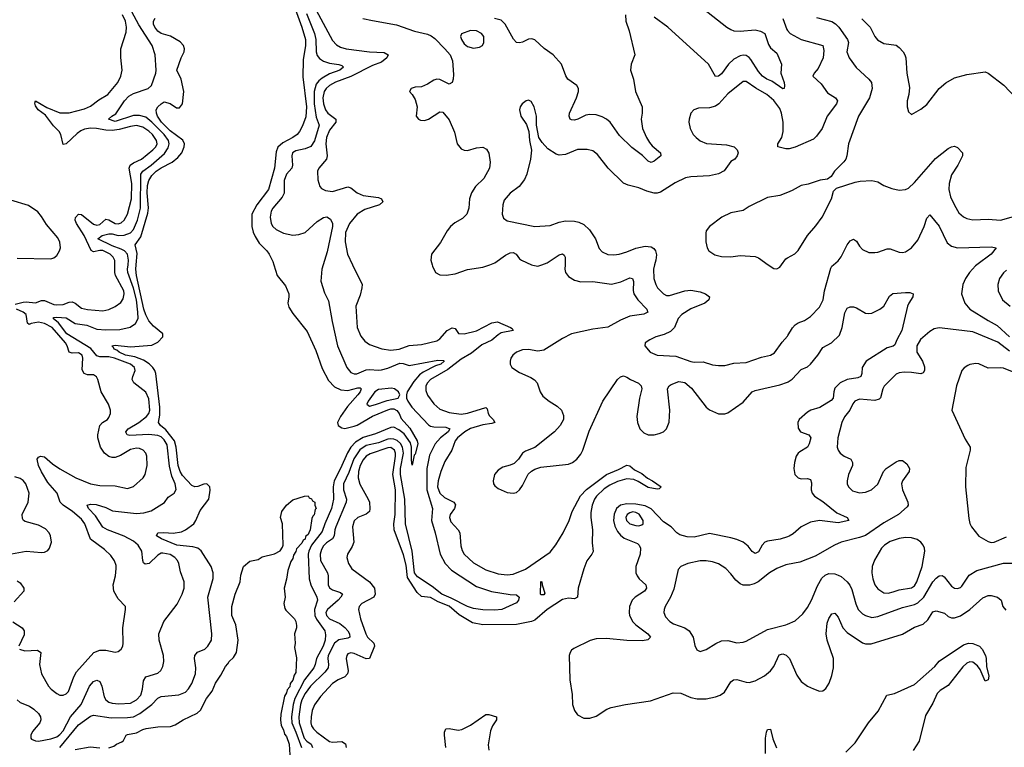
# Model space of a CAD drawing. Header units: inches. Extents: x 1682530 to 1839546, y 640742 to 791647.
# Tile 381 of 656: x 1744987 to 1751416, y 726850 to 731599. Entities that reach past the tile are written whole.
import ezdxf

# ---------------------------------------------------------------- set-up
doc = ezdxf.new("R2010")
doc.units = ezdxf.units.IN
doc.header["$MEASUREMENT"] = 0
for name, color, linetype in [('B7742', 7, 'Continuous'), ('B7743', 7, 'Continuous'), ('B7752', 7, 'Continuous'), ('B7753', 7, 'Continuous')]:
    doc.layers.add(name, color=color, linetype=linetype)

msp = doc.modelspace()

# ---------------------------------------------------------------- linework, layer by layer
at = {"layer": 'B7742', "color": 5}
for points, elevation in [([(1744956.6, 729743.4), (1745010, 729755.6), (1745030, 729757.7), (1745090, 729751.1), (1745130, 729765.9), (1745150, 729767.6), (1745210, 729740.5), (1745230, 729737.9), (1745270, 729739.5), (1745310, 729756.3), (1745330, 729758.7), (1745350.1, 729750.1), (1745390, 729715.6), (1745430, 729707.8), (1745530, 729699), (1745570, 729707.7), (1745610, 729727.3), (1745646.4, 729753.6), (1745662.6, 729777.4), (1745669.9, 729810), (1745666.5, 729830), (1745611.9, 729930), (1745607.9, 729950), (1745607.5, 730000)], 580), ([(1744970, 727160.3), (1744990, 727142.2), (1745050, 727119.1), (1745080.4, 727100.4), (1745110.5, 727070.5), (1745123.5, 727050), (1745125.9, 727030), (1745118.2, 727010), (1745070, 726953.5), (1745059.5, 726930), (1745060.2, 726910), (1745064.4, 726904.4), (1745090, 726891.6), (1745110.2, 726890.2), (1745190, 726904.8), (1745230, 726918.6), (1745250, 726933.3), (1745270, 726957.4), (1745318.9, 727050), (1745388.4, 727130), (1745443.4, 727250), (1745470, 727280.2), (1745490, 727288.1), (1745510, 727280.3), (1745523, 727250), (1745539.2, 727179.2), (1745550, 727160.7), (1745570, 727144.6), (1745590, 727137.9), (1745633.4, 727133.4), (1745710, 727138.8), (1745750, 727159.2), (1745777.8, 727190), (1745789.9, 727230), (1745796.4, 727283.6), (1745809.9, 727310.1), (1745890, 727334.6), (1745908.1, 727351.9), (1745921.4, 727378.6), (1745927.7, 727410), (1745926, 727450), (1745896.8, 727550), (1745894.6, 727590), (1745929, 727671), (1746015.7, 727784.3), (1746048.7, 727850), (1746061.8, 727890), (1746061.5, 727930), (1746036.3, 727996.3), (1746025, 728050), (1746016.5, 728070), (1745999.8, 728090), (1745970, 728109.1), (1745921.9, 728118.1), (1745910, 728116.5), (1745890, 728105), (1745833.4, 728050), (1745805.9, 728045.9), (1745795.3, 728055.3), (1745790.9, 728070), (1745783.6, 728130), (1745759.9, 728170), (1745730, 728194.8), (1745670, 728229.4), (1745560.3, 728270), (1745530, 728287.9), (1745482.2, 728362.2), (1745435.4, 728410), (1745427.8, 728430), (1745450, 728437.3), (1745485.7, 728434.3), (1745550, 728414.8), (1745593.4, 728393.4), (1745750, 728377.1), (1745798.3, 728381.7), (1745845.5, 728394.5), (1745931.6, 728448.4), (1745957.4, 728482.6), (1745996, 728510), (1746007.9, 728532.1), (1746002.9, 728570), (1745980.1, 728620.1), (1745965.2, 728685.2), (1745950, 728824), (1745930, 728856.4), (1745910, 728875.9), (1745890, 728886.4), (1745830, 728891.9), (1745705.9, 728885.9), (1745689.6, 728890), (1745682, 728902), (1745679.8, 728910), (1745694.6, 728930), (1745765.8, 728970), (1745814.4, 729010), (1745830.9, 729030), (1745837.2, 729050), (1745830, 729125.1), (1745810, 729168.6), (1745732.4, 729230), (1745721.7, 729250), (1745724.8, 729270), (1745741.8, 729310), (1745736.8, 729330), (1745711.5, 729350), (1745607, 729390), (1745570, 729398.6), (1745510, 729398.7), (1745490, 729405.2), (1745452.4, 729452.4), (1745295.9, 729550), (1745239.7, 729619.7), (1745204.8, 729650), (1745210, 729655), (1745230, 729658.5), (1745290, 729654.5), (1745350, 729616.2), (1745425, 729605), (1745490, 729580.1), (1745550, 729575.2), (1745641.9, 729578.1), (1745707.8, 729592.2), (1745743.8, 729616.2), (1745759.9, 729650), (1745759.3, 729690), (1745748.7, 729771.3), (1745730, 729847.8), (1745693.3, 729950), (1745691.2, 729970), (1745694.2, 730000)], 560), ([(1745249.9, 726850), (1745370, 726996.1), (1745450, 727053.5), (1745470, 727059.2), (1745583.7, 727043.7), (1745690, 727045.3), (1745730, 727050.1), (1745771.9, 727070), (1745849.1, 727130), (1745890, 727172), (1745910, 727183), (1746026.7, 727193.3), (1746069.1, 727210.9), (1746090, 727231.8), (1746110, 727266), (1746135.7, 727330), (1746138, 727370), (1746129, 727430), (1746130, 727450.6), (1746148.7, 727471.3), (1746196.3, 727490), (1746216, 727510), (1746238.5, 727550), (1746242.4, 727590), (1746214.7, 727830), (1746250, 727951.3), (1746250.6, 727990), (1746236.5, 728030), (1746171.9, 728131.9), (1746150, 728150.5), (1746118.1, 728158.1), (1746013.6, 728170), (1745912, 728210), (1745879.3, 728230), (1745889.8, 728250.2), (1745927.2, 728252.8), (1745990, 728247.1), (1746043.1, 728256.9), (1746070.4, 728269.6), (1746123.5, 728310), (1746138, 728330), (1746165.1, 728394.9), (1746221.4, 728470), (1746230.7, 728529.3), (1746228.6, 728550), (1746209.8, 728569.8), (1746190, 728567.4), (1746150, 728551.8), (1746130, 728550.8), (1746110, 728559.4), (1746050, 728625.1), (1746034.2, 728650), (1746021.3, 728690), (1746008.8, 728810), (1745998.5, 728850), (1745941.8, 728921.8), (1745907.3, 728950), (1745893.1, 728970), (1745902.5, 729017.5), (1745901, 729070), (1745875.6, 729290), (1745869.9, 729310), (1745856.9, 729330), (1745832.8, 729352.8), (1745796.3, 729376.3), (1745738.3, 729398.3), (1745677.7, 729410), (1745635.5, 729430), (1745622.2, 729442.2), (1745603.5, 729450), (1745599.8, 729459.8), (1745587.8, 729470), (1745610, 729475.4), (1745710, 729463.5), (1745850, 729474.3), (1745890, 729495), (1745920.6, 729530), (1745922.6, 729550), (1745859.9, 729599.9), (1745830, 729634.2), (1745810, 729672.5), (1745797.5, 729710), (1745749.7, 729930.3), (1745746.1, 729970), (1745748.1, 730000)], 540), ([(1746646.4, 730000), (1746669.1, 729930), (1746722.9, 729862.9), (1746744, 729810), (1746745.2, 729790), (1746737.6, 729750), (1746743.6, 729723.6), (1746770, 729682.4), (1746863.8, 729563.8), (1746920.1, 729440.1), (1746962.2, 729322.2), (1747003.5, 729243.5), (1747042.1, 729202.1), (1747084.1, 729184.1), (1747130, 729179.3), (1747195.8, 729195.8), (1747210, 729196.3), (1747217.6, 729190), (1747210.1, 729170), (1747195.5, 729150), (1747126.3, 729073.7), (1747082.1, 729010), (1747062.3, 728970), (1747066.4, 728950), (1747090, 728934.8), (1747110, 728932), (1747170, 728946.1), (1747190, 728953.3), (1747290, 729012), (1747390, 729053.6), (1747410, 729059.3), (1747430, 729058.8), (1747450, 729049.5), (1747464.1, 729030), (1747477.4, 728997.4), (1747534.4, 728934.4), (1747582.3, 728850), (1747587, 728830), (1747570, 728764.5), (1747563.2, 728756.8), (1747550, 728692.7), (1747544.6, 728724.6), (1747545.2, 728810), (1747537.8, 728837.8), (1747497.1, 728897.1), (1747463.3, 728923.3), (1747430, 728940.3), (1747410, 728938.3), (1747310, 728897.3), (1747230, 728873.2), (1747178.9, 728841.1), (1747148.2, 728810), (1747127.1, 728772.9), (1747082.6, 728670), (1747039.8, 728590), (1747033, 728550), (1747036.9, 728470), (1747021.8, 728410), (1746978.4, 728310), (1746961.9, 728258.1), (1746893.2, 728170), (1746873.8, 728130), (1746870.1, 728110), (1746876.6, 727950), (1746887.8, 727910), (1746927, 727830), (1746931.8, 727810), (1746912.2, 727750), (1746914.2, 727710), (1746925.7, 727685.7), (1746979.8, 727610), (1746984.7, 727584.7), (1746981.7, 727550), (1746968.2, 727510), (1746924.9, 727430), (1746916.3, 727390), (1746906.8, 727370), (1746845.9, 727290), (1746783.5, 727170), (1746772.2, 727130), (1746762.1, 727050), (1746763.2, 727010), (1746790.7, 726950), (1746827.3, 726850)], 540), ([(1746968.6, 730000), (1746959.2, 729970), (1746953.8, 729893.8), (1746976.7, 729816.7), (1747004.3, 729764.3), (1747026.4, 729630), (1747061.8, 729470), (1747122.2, 729330), (1747150, 729296.1), (1747170, 729287.6), (1747188.5, 729288.5), (1747250, 729314.4), (1747270, 729317), (1747330, 729311), (1747350, 729314.1), (1747390, 729325), (1747470, 729356.6), (1747490, 729356.2), (1747530, 729341.7), (1747716.4, 729376.4), (1747755.2, 729375.2), (1747758.3, 729370), (1747737.7, 729350), (1747700.9, 729339.1), (1747621.3, 729298.7), (1747598.3, 729281.7), (1747561.3, 729238.7), (1747517.8, 729170), (1747511.8, 729150), (1747513.2, 729130), (1747521.6, 729110), (1747547.8, 729070), (1747655.7, 728955.7), (1747670, 728945.9), (1747690, 728941), (1747770, 728939.3), (1747794.4, 728930), (1747783.5, 728910), (1747734.6, 728870), (1747699.8, 728830), (1747662.9, 728757.1), (1747644.3, 728670), (1747645.2, 728530), (1747682.1, 728410), (1747676.5, 728330), (1747699.9, 728250), (1747731.4, 728110), (1747765.5, 728050), (1747805.7, 728005.7), (1747970, 727899.6), (1748068.1, 727868.1), (1748190, 727847.3), (1748230, 727844.9), (1748248.9, 727830), (1748244, 727810), (1748230, 727792.8), (1748136, 727750), (1748090, 727745.2), (1748010, 727748.1), (1747950, 727756.2), (1747910, 727769.2), (1747804.8, 727824.8), (1747742.5, 727850), (1747681, 727901), (1747583.7, 727963.7), (1747565, 727990), (1747550.4, 728130.4), (1747506.2, 728310), (1747501.8, 728470), (1747472.8, 728630), (1747474.2, 728670), (1747492.5, 728770), (1747485.9, 728810), (1747472.7, 728832.7), (1747452.2, 728852.2), (1747430, 728861.7), (1747410, 728863.9), (1747390, 728860.8), (1747330, 728837.8), (1747250, 728820.4), (1747207.4, 728792.6), (1747167.6, 728732.4), (1747136, 728644), (1747100.5, 728570), (1747100.8, 728530), (1747120.5, 728470), (1747119, 728450), (1747050.6, 728290), (1747043.6, 728270), (1747040.1, 728230), (1747029.3, 728210), (1746990, 728183.9), (1746970, 728164.4), (1746957.7, 728142.3), (1746949.6, 728110), (1746951.9, 728070), (1746995.7, 727990), (1747000.8, 727970), (1747002, 727910), (1747010, 727890.4), (1747030, 727878.4), (1747081, 727861), (1747093.6, 727850), (1747084.8, 727830), (1747066.3, 727810), (1746996.8, 727750), (1746986.8, 727730), (1746990.1, 727710), (1747010, 727689.7), (1747077.4, 727657.4), (1747110, 727632.5), (1747129.5, 727610), (1747139.8, 727590), (1747143.2, 727570), (1747130, 727561.7), (1747070, 727552.8), (1747042.5, 727530), (1747001, 727450), (1746998.2, 727430), (1747004.3, 727390), (1747001.2, 727370), (1746978.5, 727341.5), (1746886.1, 727250), (1746850, 727200.7), (1746830, 727160.7), (1746820.7, 727130), (1746809, 727050), (1746811, 727010), (1746845.3, 726910), (1746862, 726890), (1746890.8, 726870), (1746898.9, 726850)], 560), ([(1747160.4, 730000), (1747222, 729870), (1747221.8, 729850), (1747210, 729800.9), (1747182.3, 729730), (1747191, 729590), (1747213.5, 729533.5), (1747240.5, 729500.5), (1747270, 729478.6), (1747350.8, 729450.8), (1747410, 729442.2), (1747463.6, 729450), (1747530, 729473.5), (1747610, 729478.3), (1747710, 729503.5), (1747730, 729515.4), (1747778.9, 729570), (1747810, 729589.2), (1747830, 729584.2), (1747851.1, 729551.1), (1747888.1, 729548.1), (1747970, 729569.6), (1748070, 729621.7), (1748107.7, 729627.7), (1748191.3, 729590), (1748203, 729583), (1748208.2, 729570), (1748130, 729554.5), (1748110, 729543.1), (1748070, 729508.5), (1748003.6, 729476.4), (1747936.2, 729423.8), (1747870, 729384.7), (1747782.9, 729317.1), (1747670.2, 729250), (1747648.8, 729230), (1747639.8, 729210), (1747639.3, 729179.3), (1747650, 729148.9), (1747690, 729091.4), (1747730, 729058.4), (1747790, 729036.1), (1747870, 729024.3), (1747910, 729030.5), (1748030, 729069.1), (1748040, 729060), (1748045.3, 729030), (1748053.8, 729013.8), (1748077.8, 728990), (1748088.5, 728970), (1748070, 728963.4), (1748010, 728955.5), (1747930, 728930.3), (1747893.5, 728910), (1747845.1, 728870), (1747830.1, 728850), (1747807.9, 728790), (1747763.5, 728716.5), (1747736, 728650), (1747719, 728590), (1747714.4, 728550), (1747729.2, 728509.2), (1747760.5, 728480.5), (1747822.4, 728450), (1747831.9, 728431.9), (1747825.7, 728410), (1747797.4, 728370), (1747792.8, 728350), (1747802.5, 728322.5), (1747850.1, 728270.1), (1747859.8, 728250), (1747866.4, 728166.4), (1747875.6, 728135.6), (1747890.1, 728110.1), (1747950, 728054.7), (1748030, 728007.7), (1748110, 727981.7), (1748170, 727975.2), (1748210, 727979.7), (1748290, 728012.3), (1748450, 728123.2), (1748488.5, 728171.5), (1748535.7, 728250), (1748574.7, 728330), (1748593.1, 728390), (1748648.4, 728491.6), (1748687.5, 728532.5), (1748818.5, 728630), (1748896.9, 728663.1), (1748950, 728692.4), (1748970, 728687.7), (1749001.4, 728661.4), (1749050, 728636.8), (1749086.2, 728606.2), (1749119.5, 728590), (1749174.8, 728550), (1749162, 728538), (1749150, 728535.6), (1749090, 728547), (1749025.9, 728585.9), (1748997.5, 728597.5), (1748950, 728602.3), (1748890, 728585.9), (1748839.1, 728560.9), (1748802.3, 728537.7), (1748752.6, 728490), (1748739.9, 728470), (1748724.6, 728430), (1748716.1, 728383.9), (1748715.7, 728350), (1748726.3, 728270), (1748725.5, 728185.5), (1748730.8, 728129.2), (1748723.2, 728110), (1748690, 728066.6), (1748670, 728015.4), (1748634.2, 727890), (1748630, 727829.6), (1748610, 727820.2), (1748570, 727822.9), (1748530, 727814.3), (1748430.8, 727750), (1748350, 727680.6), (1748328.4, 727671.6), (1748230, 727651.6), (1748010, 727650.8), (1747943.4, 727663.4), (1747855.3, 727715.3), (1747790, 727772.1), (1747718.9, 727798.9), (1747670, 727827.8), (1747610, 727834.5), (1747581.1, 727861.1), (1747518.7, 727958.7), (1747510, 728039.5), (1747493.6, 728106.4), (1747433, 728270), (1747430.8, 728310), (1747438.2, 728370), (1747439.9, 728530), (1747424.2, 728630), (1747441.3, 728750), (1747440.8, 728770), (1747434, 728790), (1747410, 728806.8), (1747390, 728805.8), (1747274.9, 728765.1), (1747249.8, 728750.2), (1747230, 728727.5), (1747210.1, 728690), (1747199.9, 728650), (1747197.5, 728610), (1747208.1, 728568.1), (1747263.2, 728470), (1747270.3, 728449.7), (1747273.9, 728406.1), (1747270.3, 728390), (1747250, 728371.2), (1747193.7, 728350), (1747170, 728327.8), (1747160.9, 728290), (1747168.4, 728190), (1747158.7, 728161.3), (1747127.7, 728110), (1747124, 728090), (1747134, 728050), (1747155.3, 728015.3), (1747270.8, 727930.8), (1747304, 727890), (1747308.9, 727850), (1747298.7, 727830), (1747221.1, 727790), (1747203.6, 727770), (1747200.2, 727750), (1747212.2, 727690), (1747246.7, 727590), (1747256.8, 727570), (1747298.3, 727530), (1747303.9, 727510), (1747270, 727429.2), (1747250, 727428.4), (1747170, 727462.6), (1747150, 727466.4), (1747130, 727459.7), (1747122.7, 727450), (1747119.2, 727430), (1747131.3, 727350), (1747128.1, 727330), (1747110.1, 727309.9), (1747065.8, 727290), (1747030, 727266.4), (1746950, 727182.3), (1746912.1, 727127.9), (1746897.3, 727090), (1746890, 727048.7), (1746888.5, 727010), (1746892.8, 726990), (1746904.9, 726970), (1746926.5, 726950), (1747010, 726888.8), (1747030, 726884), (1747090, 726889), (1747113.8, 726873.8), (1747117.9, 726850)], 580), ([(1747679.1, 730000), (1747682, 729990), (1747702.4, 729950), (1747730, 729933.1), (1747771.5, 729931.5), (1747830, 729940.2), (1747910, 729969.1), (1748010, 729983.2), (1748055.8, 730000)], 620), ([(1748547.5, 730000), (1748547, 729970), (1748551.1, 729950), (1748570, 729922.4), (1748610, 729898.5), (1748650, 729888.8), (1748730.1, 729890.1), (1748850, 729873.1), (1748910.9, 729889.1), (1748970, 729915), (1748989.1, 729909.1), (1748994.1, 729890), (1748992.4, 729832.4), (1748995.9, 729810), (1749023.5, 729770), (1749080.6, 729710), (1749086, 729694), (1749087.2, 729690), (1749061.9, 729678.1), (1748970, 729665.2), (1748910, 729638.3), (1748827.7, 729592.3), (1748730, 729579.8), (1748590, 729549.2), (1748530, 729519.5), (1748410, 729441.8), (1748370, 729436.3), (1748310, 729446.5), (1748270, 729445.2), (1748230.3, 729430), (1748207.3, 729410), (1748194.2, 729390), (1748188.3, 729370), (1748189.2, 729350), (1748200.9, 729330), (1748250, 729296), (1748324.7, 729264.7), (1748349.3, 729249.3), (1748365.7, 729230), (1748384.2, 729170), (1748403.1, 729143.1), (1748444.4, 729110), (1748497.1, 729077.1), (1748524.4, 729050), (1748537, 729017), (1748536.9, 728990), (1748516.5, 728950), (1748479.5, 728910), (1748350, 728808), (1748290, 728784.2), (1748270.5, 728770), (1748243.7, 728730), (1748216.5, 728703.5), (1748190, 728691), (1748140.4, 728679.6), (1748110, 728659.7), (1748087.7, 728630), (1748077.7, 728590), (1748081.5, 728570), (1748090, 728556.4), (1748110, 728540.2), (1748170, 728514.4), (1748210, 728508.2), (1748230, 728513), (1748250, 728530.6), (1748270, 728559.1), (1748307.7, 728632.3), (1748327.6, 728652.4), (1748350, 728666.7), (1748390, 728678.9), (1748570, 728698.9), (1748597.4, 728710), (1748623.9, 728730), (1748650, 728762.6), (1748663.8, 728790), (1748705.8, 728914.2), (1748793.5, 729110), (1748889.8, 729250), (1748910, 729269), (1748930, 729274), (1748950, 729267.1), (1748975.3, 729250), (1749027, 729227), (1749043.9, 729210), (1749048.4, 729190), (1749033, 729130), (1749016.1, 729010), (1749019.8, 728970), (1749036.8, 728930), (1749062.9, 728902.9), (1749090, 728889.5), (1749128.7, 728890), (1749161.6, 728898.4), (1749189.8, 728910.2), (1749209.7, 728930), (1749227.3, 728972.7), (1749231.9, 729050), (1749216.4, 729190), (1749227.6, 729210), (1749241.1, 729218.9), (1749290, 729237.1), (1749330.7, 729230.7), (1749373.7, 729193.7), (1749470, 729070.4), (1749490, 729052.2), (1749550, 729027.4), (1749590, 729027.2), (1749610, 729033.7), (1749710, 729103.7), (1749770, 729170.2), (1749790, 729180.2), (1749950, 729216.1), (1750000, 729233.7)], 620), ([(1748328.5, 730000), (1748336.4, 729996.4), (1748370, 729990.2), (1748396.9, 730000)], 620), ([(1749132.5, 730000), (1749124.1, 729970), (1749128.2, 729910), (1749140.7, 729870), (1749152.3, 729850), (1749189.4, 729809.4), (1749210, 729799.2), (1749230, 729799.3), (1749330, 729830.2), (1749370, 729833), (1749430, 729823.5), (1749463.8, 729810), (1749490.4, 729790), (1749486.7, 729770), (1749461.3, 729750), (1749370, 729713), (1749310, 729675.5), (1749287.3, 729650), (1749262.7, 729590), (1749236.8, 729563.2), (1749194.6, 729545.4), (1749140.7, 729530), (1749102, 729510), (1749070.8, 729490), (1749068, 729470), (1749104, 729430), (1749148.8, 729408.8), (1749270, 729403.6), (1749370, 729368.5), (1749390, 729365), (1749450, 729367.1), (1749510, 729345.8), (1749550, 729341.8), (1749590, 729342.7), (1749650, 729356.9), (1749730, 729360.9), (1749830, 729397.3), (1749889.8, 729410.2), (1749914.8, 729425.2), (1749964.5, 729495.5), (1750000, 729534.2)], 640), ([(1749873.8, 730000), (1749910, 729974.8), (1749930, 729974), (1749950, 729984), (1749961.6, 730000)], 660), ([(1744985.3, 727490), (1745019.7, 727479.7), (1745103.9, 727483.9), (1745124.6, 727470), (1745116.5, 727390), (1745130.2, 727330.2), (1745175.6, 727250), (1745191.8, 727230), (1745230, 727200.9), (1745250, 727191.8), (1745270, 727190.3), (1745290, 727198.7), (1745306, 727214), (1745339.8, 727310), (1745357, 727343), (1745471.2, 727468.8), (1745510, 727485.4), (1745550, 727483.9), (1745610, 727470.4), (1745630, 727475.5), (1745649.7, 727490.3), (1745659.6, 727510), (1745662.4, 727530), (1745660.5, 727630), (1745678, 727750), (1745677.2, 727770), (1745630, 727819.6), (1745601, 727870), (1745598.3, 727910), (1745611.7, 727970), (1745616.8, 728016.8), (1745616, 728036), (1745606.5, 728066.5), (1745581.4, 728101.4), (1745540.7, 728140.7), (1745448.4, 728208.4), (1745411.8, 728310), (1745390, 728340.2), (1745331.1, 728390), (1745271.4, 728430), (1745251.8, 728450), (1745231.3, 728510), (1745170, 728579.6), (1745130, 728649.2), (1745109.9, 728690.1), (1745101.6, 728730), (1745110, 728744.2), (1745122.7, 728750), (1745150, 728746.3), (1745200.3, 728700.3), (1745248.2, 728668.2), (1745352.9, 728610), (1745450, 728570.9), (1745510, 728559), (1745610, 728557.6), (1745690, 728539.2), (1745730, 728551.7), (1745792.3, 728610), (1745805.3, 728630), (1745819.4, 728690), (1745817.7, 728750), (1745810.5, 728770.5), (1745793.3, 728790), (1745770, 728800.5), (1745750, 728803), (1745710, 728793), (1745645.3, 728754.7), (1745610, 728741.4), (1745590, 728741.6), (1745570, 728748.6), (1745539.8, 728770), (1745514.9, 728810), (1745497.4, 728870), (1745496.5, 728890), (1745509.8, 728950), (1745528.5, 728970), (1745561, 728990), (1745570, 729002), (1745580.9, 729030), (1745579.8, 729050), (1745566.4, 729090), (1745519.4, 729170), (1745497.2, 729250), (1745488.2, 729268.2), (1745470, 729280.8), (1745430, 729280.7), (1745407.5, 729290), (1745394.3, 729314.3), (1745399.4, 729390), (1745394, 729410), (1745370, 729424), (1745330, 729423.7), (1745309.2, 729429.2), (1745297.8, 729470), (1745287.1, 729490), (1745198.4, 729590), (1745150, 729616.4), (1745110, 729625.9), (1745062.9, 729617.1), (1745049.5, 729610), (1745038.7, 729618.7), (1745030, 729674.9), (1745010.6, 729690.6), (1744967, 729710)], 580), ([(1744910, 728109.2), (1745030, 728129.6), (1745130, 728121.6), (1745150, 728124), (1745170, 728135.5), (1745182, 728150), (1745194.1, 728190), (1745188.1, 728230), (1745178.4, 728250), (1745155.6, 728275.6), (1745110, 728300.4), (1745023.7, 728323.7), (1745011.7, 728331.7), (1745004.5, 728344.5), (1745003.4, 728370), (1745041.6, 728450), (1745048.8, 728510), (1745027.1, 728570), (1745010, 728591.3), (1744990, 728605.6), (1744955.5, 728615.5)], 620), ([(1745570, 726846), (1745602.5, 726857.5), (1745619, 726870), (1745654.5, 726885.5), (1745665.1, 726894.9), (1745682.7, 726930), (1745690, 726934), (1745750, 726944), (1745790, 726966.8), (1745812.8, 726972.8), (1745890, 726984), (1745972.7, 726987.3), (1746002, 726998), (1746055.3, 727030), (1746146.5, 727073.5), (1746166.9, 727093.1), (1746207, 727170), (1746242.9, 727217.1), (1746266, 727270), (1746299.7, 727320.3), (1746330, 727378.8), (1746345.8, 727394.2), (1746354, 727410), (1746383.3, 727436.7), (1746402, 727470), (1746413.2, 727550), (1746399.3, 727650), (1746373.2, 727710), (1746373.2, 727770), (1746393.2, 727850), (1746426, 727930), (1746430, 727974), (1746449.3, 728030), (1746490, 728066), (1746543.7, 728076.3), (1746570, 728094), (1746650, 728113), (1746687, 728133), (1746703.2, 728156.8), (1746706.6, 728170), (1746704, 728310), (1746689, 728350), (1746699, 728390), (1746730, 728431.3), (1746770, 728464.7), (1746846, 728490), (1746871.3, 728491.3), (1746878, 728478), (1746892.7, 728472.7), (1746898, 728458), (1746914, 728450), (1746914, 728430), (1746922, 728410), (1746916.9, 728403.1), (1746910, 728368.7), (1746900.7, 728359.3), (1746895.5, 728344.5), (1746882.8, 728270), (1746875.3, 728250), (1746870, 728239.3), (1746853.9, 728226.1), (1746850, 728209.6), (1746838.4, 728201.6), (1746830, 728182.9), (1746794.6, 728145.4), (1746790, 728129.3), (1746774.7, 728105.3), (1746770, 728082), (1746757.5, 728062.5), (1746736.7, 728003.3), (1746730, 727948), (1746714, 727890), (1746721, 727830), (1746710.7, 727790), (1746717.3, 727757.3), (1746724.9, 727744.9), (1746781, 727690), (1746790.5, 727670.5), (1746793.7, 727646.3), (1746794, 727630), (1746780.7, 727590), (1746786, 727530), (1746781.4, 727501.4), (1746794.4, 727434.4), (1746790, 727338), (1746778.8, 727321.2), (1746770, 727289.4), (1746754, 727266), (1746750, 727246), (1746734.1, 727225.9), (1746730, 727205.2), (1746716, 727184), (1746692.4, 727067.6), (1746690.2, 727030), (1746693.8, 726993.8), (1746710, 726964.7), (1746716.4, 726936.4), (1746730, 726921), (1746746.8, 726870), (1746752.8, 726767.2)], 520), ([(1750000, 728224.5), (1749952, 728208), (1749870, 728195.9), (1749851.3, 728188.7), (1749833.8, 728170), (1749810, 728126.2), (1749790, 728114.5), (1749770, 728128.3), (1749742.3, 728162.3), (1749710, 728188.3), (1749670, 728207.2), (1749630, 728218.5), (1749490, 728245.5), (1749390, 728221.5), (1749344.7, 728224.7), (1749297.2, 728237.2), (1749278.5, 728250), (1749239.8, 728290), (1749190, 728322.8), (1749110, 728406.9), (1749070, 728426.9), (1749010, 728437.8), (1748950, 728440.1), (1748909.5, 728430.5), (1748884.5, 728410), (1748867.4, 728372.6), (1748865, 728330), (1748873.3, 728293.3), (1748890, 728259.8), (1748910, 728234.3), (1748934.6, 728214.6), (1749019.8, 728179.8), (1749031.5, 728170), (1749040.7, 728150), (1749037.9, 728110), (1749010.2, 728030), (1749010.2, 727990), (1749017.6, 727970), (1749032.3, 727950), (1749075.2, 727910), (1749078.5, 727890), (1749067.2, 727870), (1749004.6, 727830), (1748986.3, 727810), (1748969.1, 727770), (1748966, 727730), (1748969.3, 727710), (1748991.1, 727670), (1749009.3, 727650), (1749089.2, 727590), (1749104.6, 727570), (1749089.2, 727550.8), (1749054, 727546), (1748950, 727547.6), (1748819.1, 727560.9), (1748750, 727559.1), (1748712.6, 727547.4), (1748604, 727496), (1748590, 727485.1), (1748580.3, 727470), (1748575.6, 727450), (1748578.7, 727290), (1748594.1, 727194.1), (1748597.4, 727130), (1748610.2, 727090.2), (1748630, 727061.6), (1748670, 727041.3), (1748710, 727040.3), (1748750, 727054.4), (1748821.3, 727098.7), (1748849.7, 727110.3), (1748942, 727130), (1749105.5, 727154.5), (1749253.4, 727206.6), (1749304.1, 727204.1), (1749370, 727175.6), (1749410, 727167.5), (1749470, 727166.5), (1749530, 727180.2), (1749559.6, 727190), (1749588, 727210), (1749630, 727278.7), (1749648.3, 727291.7), (1749670, 727292.3), (1749730, 727274.7), (1749750, 727273.8), (1749790, 727284.9), (1749850, 727317.7), (1749889.9, 727350.1), (1749910, 727378.9), (1749945.6, 727454.4), (1749970, 727461.5), (1749992.1, 727452.1), (1750000, 727444)], 620), ([(1750000, 728042.5), (1749990, 728040.4), (1749930, 728018.5), (1749883.1, 727990), (1749808.7, 727931.3), (1749782.7, 727917.3), (1749752, 727908), (1749710, 727907.6), (1749690, 727916.4), (1749661.7, 727941.7), (1749630, 727983.6), (1749597.3, 728017.3), (1749550, 728046.9), (1749510, 728061.5), (1749470, 728067.6), (1749430, 728066.6), (1749349.3, 728050.7), (1749304, 728030), (1749285.5, 728010), (1749256.9, 727883.1), (1749235.6, 727830), (1749201.8, 727770), (1749194.2, 727750), (1749193.4, 727730), (1749202.9, 727702.9), (1749231, 727671), (1749255.8, 727655.8), (1749329.1, 727629.1), (1749357.1, 727610), (1749383.1, 727570), (1749394, 727514), (1749407.3, 727487.3), (1749430, 727476), (1749470, 727488), (1749532.5, 727527.5), (1749570, 727544.9), (1749610, 727547), (1749670, 727532.2), (1749710, 727537), (1749730, 727543.7), (1749870, 727619.6), (1749989.8, 727650.2), (1750000, 727654.7)], 640), ([(1744970, 727936.9), (1744990, 727923.5), (1745013.6, 727890), (1745014.3, 727870), (1744950, 727800.6)], 580), ([(1744941.8, 727670), (1745002.2, 727630), (1745016.8, 727610), (1745015.6, 727584.4), (1744980.9, 727510)], 580), ([(1747769.9, 726850), (1747759.8, 726930), (1747760.3, 726950), (1747769.7, 726970), (1747790, 726972.5), (1747850, 726962.2), (1747873, 726967), (1747930, 726995.6), (1748030, 727064.6), (1748050, 727065.2), (1748100.5, 727050), (1748100.9, 727030), (1748073.7, 726990), (1748061.1, 726958.9), (1748046.5, 726866.5), (1748050.7, 726830.7)], 580), ([(1749856.6, 726810), (1749857.3, 726910), (1749863.4, 726950), (1749870, 726966.3), (1749888.5, 726968.5), (1749905.1, 726905.1), (1749927.5, 726847.5)], 580), ([(1745350, 726836.3), (1745447, 726853), (1745510, 726846.8)], 520)]:
    msp.add_lwpolyline(points, dxfattribs=dict(at, elevation=elevation))
for points, elevation in [([(1747414.5, 729194.5), (1747330, 729186.6), (1747306, 729170), (1747261.9, 729110), (1747254, 729090), (1747270, 729077.8), (1747310, 729087), (1747386.4, 729113.6), (1747458, 729130), (1747468.6, 729150), (1747460.4, 729170), (1747433.5, 729190)], 560), ([(1748990, 728386.4), (1748970, 728381.5), (1748952.2, 728370), (1748943.8, 728350), (1748948.4, 728330), (1748969.7, 728309.7), (1749010, 728297.6), (1749030, 728296.9), (1749050, 728302.3), (1749058.3, 728310), (1749058.2, 728330), (1749031.4, 728371.4), (1749010, 728382.9)], 640), ([(1748410, 727845.2), (1748390, 727846), (1748386.9, 727850), (1748390, 727933), (1748396, 727930), (1748398, 727910), (1748416, 727856)], 560)]:
    msp.add_lwpolyline(points, close=True, dxfattribs=dict(at, elevation=elevation))
at = {"layer": 'B7743', "color": 5}
for points, elevation in [([(1745694.2, 730000), (1745697.3, 730030), (1745689.9, 730070), (1745670.4, 730090), (1745650, 730101.4), (1745590, 730124.4), (1745496.8, 730170), (1745526, 730190), (1745570, 730202.7), (1745590, 730202.5), (1745630, 730191), (1745670, 730193), (1745710, 730208), (1745730, 730228.9), (1745755.8, 730290), (1745775.2, 730370), (1745777.8, 730590), (1745791.4, 730610), (1745844.9, 730650), (1745933.4, 730726.6), (1745956.9, 730763.1), (1745962.5, 730790), (1745958.7, 730810), (1745929.9, 730850), (1745850, 730931.2), (1745810, 730962.3), (1745770, 730973.9), (1745730, 730973.7), (1745610, 730934.8), (1745567.4, 730950), (1745588, 730970), (1745614.3, 730985.7), (1745671.3, 731070), (1745700.4, 731099.6), (1745730, 731118.6), (1745825.4, 731150), (1745847, 731170), (1745875.1, 731250), (1745877.8, 731270), (1745871.1, 731370), (1745852.3, 731430), (1745765.7, 731565.7), (1745719.2, 731650)], 560), ([(1746785.6, 731670), (1746830.1, 731549.9), (1746853.1, 731470), (1746852.8, 731430), (1746838.3, 731338.3), (1746834.7, 731225.3), (1746858.6, 731030), (1746854.7, 730965.3), (1746833, 730907), (1746814.3, 730870), (1746798.4, 730850), (1746770.2, 730830), (1746704.8, 730795.2), (1746672.9, 730767.1), (1746662.6, 730737.4), (1746650.6, 730630), (1746612.3, 730490), (1746535, 730390), (1746503.1, 730330), (1746503.6, 730250), (1746512.2, 730212.2), (1746524.2, 730184.2), (1746550, 730141.3), (1746600.8, 730090), (1746614.9, 730070), (1746640, 730020), (1746646.4, 730000)], 540), ([(1746860.2, 731640.2), (1746912.6, 731510), (1746920.1, 731470), (1746923.3, 731390), (1746930, 731365.2), (1746945.4, 731345.4), (1746970, 731328.8), (1747010, 731314.8), (1747070, 731307.7), (1747090, 731300.3), (1747100.3, 731290), (1747078.3, 731270), (1747010, 731245.5), (1746962.7, 731217.3), (1746939.8, 731200.2), (1746922, 731178), (1746909.8, 731130.2), (1746910, 731050), (1746922.8, 730962.8), (1746942, 730910), (1746912.3, 730807.7), (1746888.8, 730771.2), (1746850, 730755.7), (1746790, 730744.1), (1746769.2, 730730), (1746764.1, 730710), (1746768, 730650), (1746763, 730630), (1746729.7, 730590.3), (1746713.1, 730550), (1746713.2, 730466.8), (1746699.9, 730440.1), (1746639.8, 730370), (1746629.4, 730350), (1746622.3, 730310), (1746628.2, 730270), (1746640.2, 730250), (1746661.7, 730230), (1746710, 730205.2), (1746770, 730194), (1746810, 730196.9), (1746850, 730210.2), (1746930, 730281.8), (1746970, 730308.1), (1746992.3, 730312.3), (1747017.2, 730297.2), (1747028.5, 730270), (1747029.4, 730249.4), (1746995.2, 730084.8), (1746968.6, 730000)], 560), ([(1746922.5, 731662.5), (1747030, 731463.7), (1747054.8, 731434.8), (1747080.6, 731420.6), (1747119.1, 731410), (1747270, 731389.6), (1747365.8, 731385.8), (1747393.7, 731370), (1747384.8, 731350), (1747350, 731321.2), (1747290, 731300.8), (1747150, 731227.9), (1747050, 731191.8), (1747009.5, 731170), (1746987.6, 731150), (1746975.6, 731130), (1746966.9, 731090), (1746970.6, 731050), (1746984.6, 731010), (1746998.9, 730990), (1747050.9, 730950), (1747050.8, 730930.8), (1747010, 730878.3), (1746990.5, 730830), (1746985.2, 730790), (1746994.4, 730710), (1746990.1, 730690), (1746940.8, 730630), (1746932.4, 730610), (1746934.1, 730554.1), (1746946.3, 730510), (1746958.2, 730498.2), (1746984.3, 730484.3), (1747030, 730478.4), (1747130, 730508), (1747150, 730501.7), (1747191.3, 730470), (1747230, 730451.9), (1747330, 730438.1), (1747350, 730430.8), (1747357.6, 730410), (1747335.2, 730390), (1747240.4, 730359.6), (1747191.4, 730330), (1747141.1, 730270), (1747113.5, 730210), (1747111.7, 730150), (1747128.1, 730068.1), (1747160.4, 730000)], 580), ([(1749450.9, 731670), (1749604.1, 731550), (1749630, 731534.4), (1749650, 731527.4), (1749690, 731523.8), (1749790, 731533), (1749824, 731524), (1749852, 731510), (1749876.8, 731436.8), (1749890, 731416.5), (1749930, 731380.4), (1749961.3, 731310), (1749956.9, 731250), (1749977.7, 731190), (1749980.8, 731170), (1749977.3, 731150), (1749970, 731147.4), (1749897.1, 731197.1), (1749866, 731210), (1749835.9, 731230), (1749810, 731260.2), (1749760.4, 731340.4), (1749750, 731352.8), (1749730, 731364.9), (1749710, 731367.2), (1749690, 731362.5), (1749650, 731342.2), (1749614, 731310), (1749570, 731246.3), (1749550, 731230.7), (1749530, 731228.7), (1749483.9, 731310), (1749217.9, 731550), (1749130, 731615.5)], 620), ([(1745607.5, 730000), (1745607.3, 730027.3), (1745597.6, 730050), (1745576.8, 730070), (1745530, 730093.7), (1745510, 730093.6), (1745470, 730084.1), (1745452.9, 730092.9), (1745407.2, 730190), (1745359, 730270), (1745349.9, 730290), (1745351, 730309), (1745370, 730329.4), (1745390, 730327.5), (1745470, 730265.1), (1745490, 730257.5), (1745510, 730262.1), (1745550, 730298.3), (1745570, 730293.5), (1745610, 730268.9), (1745630, 730267.3), (1745650, 730274.4), (1745669.1, 730290), (1745690.3, 730330), (1745716.4, 730430), (1745719.4, 730530), (1745701, 730630), (1745707.7, 730650), (1745730, 730665.4), (1745783.2, 730690), (1745857.2, 730750), (1745875.8, 730770), (1745883.8, 730790), (1745879.9, 730810), (1745854.1, 730850), (1745830, 730872.1), (1745790, 730897.1), (1745750, 730908.3), (1745710, 730902.7), (1745637.6, 730882.4), (1745590, 730876.5), (1745550, 730878), (1745488, 730890), (1745450, 730890.3), (1745410, 730883.8), (1745386, 730874), (1745362.6, 730857.4), (1745290, 730789), (1745270, 730783.6), (1745255.4, 730850), (1745244.5, 730870), (1745207.3, 730907.3), (1745155.9, 730975.9), (1745106.8, 731010), (1745090, 731038), (1745086.6, 731053.4), (1745089.7, 731070), (1745165.1, 731025.1), (1745250, 730990.7), (1745310, 730991.6), (1745410, 731018), (1745450, 731035.8), (1745503.1, 731076.9), (1745562, 731110), (1745627.6, 731190), (1745647.7, 731230), (1745656.1, 731270), (1745647.9, 731352.1), (1745647.2, 731410), (1745683, 731517), (1745684.9, 731550), (1745676.9, 731590), (1745658.4, 731630)], 580), ([(1745748.1, 730000), (1745753.1, 730073.1), (1745741.2, 730130), (1745777, 730183), (1745824.2, 730335.8), (1745829, 730371), (1745818.5, 730470), (1745822.2, 730517.8), (1745830, 730550.1), (1745850, 730582.7), (1745877.3, 730610), (1745910, 730632.3), (1745982, 730670), (1746020, 730700), (1746046, 730730), (1746061.9, 730770), (1746062.2, 730790), (1746053, 730813), (1745970, 730874.4), (1745912.5, 730930), (1745886.5, 730970), (1745879.3, 730990), (1745878.9, 731010), (1745890, 731030.5), (1745909.8, 731050.2), (1745930, 731062.4), (1745970, 731052.7), (1746010, 731023), (1746030, 731024.4), (1746049.5, 731050), (1746058.4, 731130), (1746041.3, 731210), (1746014, 731270), (1746040.3, 731350), (1746061.5, 731390), (1746063.5, 731410), (1746056, 731430), (1746034.9, 731454.9), (1745971.2, 731491.2), (1745910, 731509.5), (1745890, 731524.5), (1745868.7, 731550), (1745860.7, 731570), (1745859.7, 731590), (1745871.2, 731608.8)], 540), ([(1747227.8, 731607.8), (1747290, 731592.9), (1747446.3, 731566.3), (1747565.1, 731525.1), (1747650, 731505), (1747673.9, 731493.9), (1747696.5, 731476.5), (1747763.5, 731410), (1747797.5, 731370), (1747811.9, 731330), (1747818.7, 731241.3), (1747817.1, 731210), (1747810.6, 731190), (1747790, 731179.5), (1747730, 731208.2), (1747710, 731211.3), (1747690, 731205.6), (1747650, 731178.4), (1747610, 731160.9), (1747570, 731159.3), (1747542, 731150), (1747532, 731130), (1747550, 731112), (1747570, 731078), (1747582, 731030), (1747576.3, 730970), (1747590, 730950.8), (1747603.4, 730943.4), (1747630, 730942.4), (1747657.2, 730950), (1747730, 730997.1), (1747750, 730994.9), (1747790, 730944.7), (1747824.9, 730864.9), (1747844.2, 730790), (1747870, 730757.1), (1747890, 730747.4), (1747910, 730746.5), (1747970, 730763.2), (1748010, 730767), (1748034.3, 730754.3), (1748049.2, 730729.2), (1748058, 730670), (1748054, 730630), (1748016.8, 730563.2), (1747963.9, 730510), (1747936.2, 730470), (1747923.5, 730430), (1747920.2, 730370), (1747905.8, 730330), (1747877.5, 730302.5), (1747827.1, 730272.9), (1747800.3, 730250), (1747778.6, 730221.4), (1747734.4, 730145.6), (1747675.8, 730070), (1747670.5, 730029.5), (1747679.1, 730000)], 620), ([(1748941.6, 731630), (1748944.9, 731590), (1748965.5, 731525.5), (1749002.7, 731370), (1748980.2, 731310), (1748975.5, 731270), (1748995, 731210), (1749007.2, 731130), (1749050.2, 731030), (1749051.5, 730990), (1749044.7, 730950), (1749054.4, 730890), (1749078.6, 730830), (1749098.3, 730798.3), (1749116.3, 730776.3), (1749170.5, 730729.5), (1749173.4, 730710), (1749130, 730676.8), (1749110, 730668.1), (1749090, 730676.5), (1749053.7, 730713.7), (1748984.3, 730764.3), (1748903.8, 730843.8), (1748841.4, 730930), (1748818.2, 730950), (1748790, 730965.4), (1748750, 730977.3), (1748710, 730980.3), (1748683.9, 730976.1), (1748630.1, 730949.9), (1748610, 730944.5), (1748590, 730944.8), (1748581.6, 730950), (1748573.5, 730970), (1748576.5, 730990), (1748622, 731090), (1748635.6, 731130), (1748634.5, 731150), (1748625.1, 731170), (1748566.2, 731210), (1748551.8, 731231.8), (1748523.9, 731310), (1748470.5, 731370.5), (1748411.6, 731411.6), (1748350, 731467.6), (1748330, 731473.6), (1748310, 731471.5), (1748270, 731452.8), (1748250, 731448.2), (1748229.7, 731449.7), (1748211.6, 731471.6), (1748156.7, 731570), (1748130, 731595.6), (1748088, 731608)], 620), ([(1749970, 731607), (1749994.7, 731534.7), (1750000, 731529)], 640), ([(1750000, 730756.1), (1749990, 730756.1), (1749937.2, 730770), (1749936.2, 730790), (1749962.7, 730830), (1749972.2, 730870), (1749971.7, 730930), (1749960.5, 730990), (1749950, 731018.7), (1749910, 731072.9), (1749866, 731110), (1749792.8, 731152.8), (1749730, 731196.9), (1749710, 731196.2), (1749610, 731114.5), (1749550.9, 731049.1), (1749530, 731035.6), (1749490, 731023.1), (1749418, 731022), (1749388.4, 731011.6), (1749370, 730988.7), (1749358, 730950), (1749356.3, 730930), (1749364.9, 730890), (1749384.9, 730850), (1749404, 730830), (1749430, 730808.4), (1749471.9, 730791.9), (1749601.7, 730781.7), (1749651, 730770), (1749671, 730750), (1749678, 730730), (1749671, 730710), (1749656, 730690), (1749630, 730673.2), (1749586.5, 730613.5), (1749550, 730592.3), (1749490, 730580.8), (1749370, 730573.7), (1749333.9, 730566.1), (1749265.6, 730534.4), (1749170, 730473.5), (1749150, 730467.3), (1749130, 730467.3), (1749080.7, 730480.7), (1749030, 730502.6), (1748959.8, 730519.8), (1748930, 730533.3), (1748830, 730629.5), (1748759.8, 730719.8), (1748730, 730742.4), (1748691.1, 730751.1), (1748630, 730751.7), (1748550, 730720.5), (1748510, 730715.1), (1748490, 730721.6), (1748435.8, 730755.8), (1748398, 730798), (1748377.2, 730830), (1748361.2, 730910), (1748361.2, 730970), (1748345.2, 731030), (1748325.6, 731065.6), (1748310, 731073.2), (1748294, 731070), (1748266.8, 731050), (1748254.8, 731030), (1748250.7, 731010), (1748259.1, 730970), (1748296.3, 730916.3), (1748311.3, 730870), (1748316, 730810), (1748328.1, 730748.1), (1748322.4, 730690), (1748297.6, 730590), (1748283.6, 730556.4), (1748249.1, 730510.9), (1748190, 730466), (1748150, 730420.9), (1748140.9, 730390), (1748136.5, 730330), (1748144.9, 730304.9), (1748170, 730287), (1748350, 730250.3), (1748450, 730256.4), (1748510, 730278.7), (1748550, 730287.4), (1748610, 730284.6), (1748637.3, 730277.3), (1748670, 730262.4), (1748706.9, 730226.9), (1748746, 730170), (1748770, 730106.8), (1748790, 730084.9), (1748827.5, 730067.5), (1748865.5, 730065.5), (1748902, 730070), (1748950, 730083.1), (1749010, 730108.1), (1749070, 730120.9), (1749110, 730116.5), (1749126.9, 730106.9), (1749138.9, 730090), (1749145.2, 730065.2), (1749141, 730030), (1749132.5, 730000)], 640), ([(1744970, 730043.2), (1745190, 730039.5), (1745210, 730046), (1745230, 730061), (1745247.6, 730090), (1745252.4, 730110), (1745248.2, 730148.2), (1745235.9, 730175.9), (1745161.7, 730261.7), (1745130, 730315.4), (1745105.6, 730345.6), (1745045.6, 730385.6), (1744930, 730421.6)], 620), ([(1750000, 730472.3), (1749950, 730452), (1749870, 730438.7), (1749750, 730379.6), (1749710, 730353.6), (1749630, 730338), (1749570.7, 730310), (1749490.8, 730250), (1749470, 730222), (1749466, 730206), (1749467.7, 730150), (1749476.3, 730110), (1749487.3, 730090), (1749525.1, 730065.1), (1749570, 730053), (1749630.5, 730050.5), (1749690, 730060.4), (1749790, 730053.7), (1749810, 730044.4), (1749873.8, 730000)], 660), ([(1748055.8, 730000), (1748090, 730012.6), (1748157.9, 730062.1), (1748190, 730078.6), (1748210, 730080.2), (1748228.7, 730070), (1748250, 730038), (1748263, 730030), (1748328.5, 730000)], 620), ([(1748396.9, 730000), (1748430, 730012), (1748510, 730063.5), (1748531.1, 730071.1), (1748542.2, 730062.2), (1748548.3, 730048.3), (1748547.5, 730000)], 620), ([(1749961.6, 730000), (1749990, 730039.1), (1750000, 730044.7)], 660)]:
    msp.add_lwpolyline(points, dxfattribs=dict(at, elevation=elevation))
at = {"layer": 'B7743', "color": 5, "elevation": 640}
msp.add_lwpolyline([(1747930, 731529.2), (1747872.2, 731507.8), (1747864.4, 731490), (1747871.9, 731470), (1747890, 731442.6), (1747910, 731423.5), (1747950, 731412.5), (1747990, 731420.2), (1748008.2, 731431.8), (1748018.2, 731450), (1748016.8, 731490), (1748002.3, 731510), (1747970, 731525.6)], close=True, dxfattribs=at)
at = {"layer": 'B7752', "color": 5}
for points, elevation in [([(1750000, 729534.2), (1750002.8, 729537.2), (1750032.7, 729587.3), (1750050, 729606.7), (1750070, 729620.3), (1750110, 729636.9), (1750150, 729663.1), (1750210, 729723.1), (1750232.3, 729770), (1750242, 729830), (1750283.1, 729976.9), (1750289.7, 729990), (1750300.8, 730000)], 640), ([(1751236.2, 730000), (1751226.9, 729993.1), (1751189.1, 729950), (1751162, 729910), (1751144.9, 729870), (1751136.9, 729810), (1751157.7, 729750), (1751190.8, 729710.8), (1751310, 729635), (1751370, 729604.1), (1751450.3, 729530)], 640), ([(1751430, 729964.2), (1751410, 729947), (1751384.9, 729910), (1751373.7, 729870), (1751376.5, 729830), (1751404.2, 729770), (1751454.9, 729730)], 660), ([(1750000, 729233.7), (1750004.6, 729235.4), (1750030, 729252.1), (1750090, 729316.1), (1750130, 729333.4), (1750149.8, 729350), (1750197.7, 729410), (1750230, 729460.8), (1750288.3, 729490), (1750338.7, 729541.3), (1750358, 729590), (1750373.9, 729686.1), (1750390, 729715.6), (1750410, 729725.8), (1750430, 729725.5), (1750450, 729719.5), (1750510, 729684.9), (1750530, 729681.3), (1750550, 729684.9), (1750602.7, 729710), (1750629.8, 729730.2), (1750666.1, 729793.9), (1750688.3, 729811.7), (1750770, 729819.7), (1750797.8, 729817.8), (1750820.7, 729810), (1750818.4, 729790), (1750791.5, 729750), (1750783.6, 729730), (1750746.3, 729570), (1750713.3, 729510), (1750701.9, 729478.1), (1750690.8, 729469.2), (1750650, 729456.7), (1750512.6, 729370), (1750487.8, 729330), (1750486.2, 729290), (1750478.9, 729270), (1750458.5, 729261.5), (1750390, 729251), (1750343.8, 729230), (1750310, 729193.6), (1750302, 729170), (1750298.4, 729130), (1750285.8, 729114.2), (1750211.1, 729068.9), (1750151.5, 729050), (1750130, 729037.3), (1750076.6, 728990), (1750067.4, 728970), (1750070, 728934), (1750084.9, 728910), (1750139.5, 728890), (1750152.3, 728870), (1750142.5, 728830), (1750130.1, 728809.9), (1750080.3, 728779.7), (1750068.9, 728770), (1750057.7, 728750), (1750046.7, 728710), (1750042.3, 728670), (1750048.8, 728630), (1750070, 728608.9), (1750090, 728603.6), (1750130, 728604.4), (1750150, 728598.4), (1750157.2, 728577.2), (1750154.7, 728530), (1750161.5, 728510), (1750176.5, 728490), (1750230, 728454), (1750321.2, 728381.2), (1750390.5, 728350), (1750400.7, 728330), (1750330, 728314.5), (1750210, 728331.3), (1750150, 728319.3), (1750090.1, 728289.9), (1750036.8, 728243.2), (1750011.6, 728228.4), (1750000, 728224.5)], 620), ([(1751450, 729436.8), (1751373.8, 729493.8), (1751210, 729561.7), (1751010, 729586.6), (1750990, 729587.9), (1750958.7, 729581.3), (1750930, 729564), (1750868.6, 729511.4), (1750845.5, 729470), (1750844.4, 729430), (1750881, 729370), (1750894.3, 729334.3), (1750893.8, 729310), (1750885.3, 729294.7), (1750870, 729288.2), (1750810, 729297.4), (1750761.5, 729298.5), (1750730, 729294.4), (1750710, 729286), (1750632.2, 729207.8), (1750622.6, 729190), (1750607.9, 729132.1), (1750597.7, 729122.3), (1750570, 729113.5), (1750470, 729123.1), (1750439.5, 729110), (1750427, 729093), (1750407.7, 729050), (1750372.9, 729007.1), (1750354.4, 728970), (1750328.3, 728870), (1750324.7, 728810), (1750330.3, 728790), (1750343.7, 728770), (1750370.9, 728750.9), (1750413.7, 728730), (1750424.9, 728710), (1750424, 728690), (1750397.6, 728630), (1750390.5, 728590.5), (1750390.4, 728570), (1750398, 728550), (1750425.4, 728525.4), (1750470, 728512), (1750510, 728514.6), (1750549.4, 728530), (1750590, 728567.2), (1750627.4, 728650), (1750645, 728670), (1750710, 728713.8), (1750730, 728721.7), (1750750, 728722.4), (1750779.9, 728699.9), (1750797.1, 728670), (1750794, 728650), (1750750.3, 728590), (1750744.7, 728570), (1750750.2, 728530), (1750786.7, 728450), (1750788.2, 728430), (1750781.1, 728418.9), (1750724, 728370), (1750630, 728315.6), (1750510, 728233), (1750470, 728218.9), (1750350.6, 728190), (1750307.3, 728170), (1750181.7, 728098.3), (1750080.2, 728059.8), (1750000, 728042.5)], 640), ([(1751490, 729292.1), (1751410, 729324.6), (1751390, 729327.9), (1751310, 729325.1), (1751250, 729353), (1751230, 729356.3), (1751190, 729349.6), (1751176.7, 729343.3), (1751152.7, 729327.3), (1751138.4, 729310), (1751103.7, 729210), (1751073, 729050), (1751161.1, 728861.1), (1751192, 728810), (1751191.8, 728790), (1751163.4, 728676.6), (1751162.4, 728550), (1751182.9, 728342.9), (1751190.3, 728310.3), (1751200.5, 728290), (1751250, 728228.2), (1751310, 728193), (1751330, 728187.4), (1751350, 728189), (1751430, 728224.6)], 660), ([(1750000, 727654.7), (1750050, 727676.5), (1750099.4, 727720.6), (1750130, 727763.8), (1750157.3, 727810), (1750195.8, 727904.2), (1750225.1, 727954.9), (1750246.3, 727973.7), (1750270, 727983.8), (1750310, 727982.4), (1750330, 727974.9), (1750350, 727964.9), (1750390, 727930.3), (1750408, 727908), (1750420.8, 727880.8), (1750446.4, 727786.4), (1750462, 727750), (1750490, 727722), (1750510.2, 727710.2), (1750550, 727697.8), (1750590, 727704.4), (1750750, 727762.3), (1750830, 727783), (1750850, 727792.4), (1750890, 727830.9), (1750950, 727930.2), (1750970, 727955.2), (1750990, 727970.2), (1751010, 727971.5), (1751023.5, 727963.5), (1751070, 727901.3), (1751090, 727888.8), (1751110, 727887), (1751130, 727894.4), (1751137.6, 727902.4), (1751186.9, 727973.1), (1751236.7, 728003.3), (1751410, 728051.5), (1751490, 728051.4)], 640), ([(1750000, 727444), (1750013.8, 727430), (1750061.7, 727321.7), (1750090, 727279.3), (1750130, 727250.4), (1750170, 727232.7), (1750210, 727217.3), (1750230, 727218.8), (1750250, 727234.8), (1750271.6, 727270), (1750290, 727318), (1750299.8, 727370), (1750299.3, 727430), (1750258.6, 727550), (1750252.1, 727590), (1750259.4, 727660.6), (1750270, 727691.6), (1750290, 727722.3), (1750310, 727726.5), (1750330, 727699), (1750362.1, 727630), (1750390, 727600.1), (1750490, 727533), (1750510, 727525.6), (1750545.4, 727525.4), (1750750, 727589.1), (1750830, 727634), (1750886.3, 727653.7), (1750917.3, 727682.7), (1750950, 727733.8), (1750970, 727741.8), (1751025.4, 727725.4), (1751050, 727704.5), (1751070, 727696.3), (1751090, 727696.4), (1751130, 727708.4), (1751190, 727750.1), (1751274.3, 727825.7), (1751310, 727841.7), (1751330, 727841.6), (1751371.6, 727830), (1751394.4, 727810), (1751405.2, 727770), (1751425.7, 727745.7)], 620), ([(1750381.8, 726818.2), (1750441.2, 726878.8), (1750529.9, 727010), (1750592.7, 727087.3), (1750649.2, 727190.8), (1750698.8, 727201.2), (1750830, 727259.8), (1750961.7, 727378.3), (1750990, 727412.4), (1751150, 727518.2), (1751181.2, 727530), (1751210, 727527.9), (1751252.7, 727510), (1751270.9, 727490), (1751291.8, 727450), (1751296.9, 727430), (1751298.9, 727378.9), (1751314.2, 727314.2), (1751310.8, 727290), (1751290, 727283.1), (1751259, 727359), (1751241.3, 727381.3), (1751210, 727405.8), (1751190, 727407.9), (1751170, 727398.8), (1751144.6, 727375.4), (1751050, 727254.5), (1750997.8, 727222.2), (1750977.5, 727202.5), (1750950, 727138.8), (1750901.2, 727058.8), (1750858.7, 726890), (1750819.6, 726830)], 580)]:
    msp.add_lwpolyline(points, dxfattribs=dict(at, elevation=elevation))
at = {"layer": 'B7752', "color": 5, "elevation": 660}
msp.add_lwpolyline([(1750770, 728219), (1750730, 728213.6), (1750670, 728194.1), (1750633.2, 728170), (1750613.7, 728150), (1750567.2, 728072.8), (1750553.2, 728030), (1750551.6, 727990), (1750556.8, 727950), (1750570.2, 727910), (1750590, 727884.4), (1750630, 727859.6), (1750656.3, 727856.3), (1750690, 727864.7), (1750730, 727877.7), (1750810, 727890.9), (1750830, 727903.8), (1750844.2, 727930), (1750880.2, 728030), (1750896.4, 728130), (1750894.8, 728150), (1750885.7, 728170), (1750869.8, 728189.8), (1750845.8, 728205.8), (1750810, 728217.1)], close=True, dxfattribs=at)
at = {"layer": 'B7753', "color": 5}
for points, elevation in [([(1750190, 731613.8), (1750290, 731586.4), (1750313.3, 731573.3), (1750336, 731550), (1750391.6, 731470), (1750397.7, 731450), (1750387.5, 731390), (1750402, 731350), (1750447.5, 731287.5), (1750531.2, 731211.2), (1750548.8, 731190), (1750553.4, 731150), (1750535.2, 731090), (1750463.2, 730970), (1750398.4, 730790), (1750388.5, 730711.5), (1750380.5, 730690), (1750368.7, 730671.3), (1750306, 730610), (1750284.7, 730575.3), (1750262, 730558), (1750212.7, 730552.7), (1750134.4, 730525.6), (1750090, 730516.2), (1750030, 730484.5), (1750000, 730472.3)], 660), ([(1750484.4, 731604.4), (1750540.7, 731550), (1750570.2, 731490.2), (1750587.2, 731467.2), (1750630, 731444.2), (1750710, 731431.9), (1750730, 731417.7), (1750755.6, 731390), (1750767.2, 731370), (1750771.7, 731350), (1750779.3, 731250), (1750796.7, 731156.7), (1750792.7, 731110), (1750781.6, 731070), (1750782, 731030), (1750790, 730998), (1750810, 730981), (1750870, 731014.8), (1750910, 731046.8), (1750990, 731150.8), (1751032.9, 731187.1), (1751090, 731219.3), (1751170, 731242.4), (1751290, 731258), (1751310, 731250.5), (1751413, 731173), (1751490.8, 731090)], 680), ([(1750000, 731529), (1750017.4, 731510), (1750090, 731469.2), (1750230.3, 731430), (1750237.4, 731397.4), (1750233.1, 731350), (1750199.6, 731280.4), (1750173.4, 731250), (1750164.7, 731230), (1750219.7, 731179.7), (1750260.9, 731120.9), (1750313, 731090), (1750327.2, 731070), (1750319.6, 731050), (1750259, 730970), (1750225.5, 730890), (1750190, 730839.1), (1750170, 730820.4), (1750050, 730767.4), (1750010, 730756.1), (1750000, 730756.1)], 640), ([(1750000, 730044.7), (1750048.2, 730071.8), (1750070, 730093.4), (1750129.8, 730190.2), (1750185.7, 730254.3), (1750226.6, 730310), (1750286.6, 730430), (1750300.2, 730479.8), (1750320.2, 730499.8), (1750441, 730539), (1750474.5, 730545.5), (1750550, 730550.3), (1750590, 730540.3), (1750630, 730517.6), (1750682, 730498), (1750730, 730486.4), (1750770, 730490.4), (1750790, 730500.4), (1750830, 730536.5), (1750966, 730694), (1751050, 730759), (1751070, 730770.3), (1751090, 730774.4), (1751110, 730764.4), (1751142.4, 730730), (1751142, 730710), (1751111.3, 730650), (1751070, 730587.3), (1751056.3, 730530), (1751054.2, 730490), (1751063.5, 730443.5), (1751090, 730388.4), (1751119.6, 730339.6), (1751150, 730311.7), (1751170, 730301.5), (1751210, 730292.7), (1751310, 730297.7), (1751390, 730291.3), (1751530, 730329.1)], 660), ([(1750300.8, 730000), (1750330, 730026.2), (1750349.5, 730050.5), (1750390, 730130.3), (1750410, 730156), (1750430, 730166.7), (1750450, 730152.7), (1750470, 730120.5), (1750490, 730099.3), (1750530, 730080.5), (1750570, 730079.1), (1750590, 730083), (1750650, 730103.8), (1750670, 730103.8), (1750730, 730082.4), (1750750, 730079.5), (1750770, 730083.7), (1750810, 730110.4), (1750850, 730159.5), (1750893.1, 730250), (1750910, 730304), (1750930, 730324.9), (1750990, 730252.6), (1751043.5, 730143.5), (1751070, 730120.3), (1751110, 730109.2), (1751330, 730116.5), (1751362.8, 730110), (1751328.9, 730070), (1751236.2, 730000)], 640)]:
    msp.add_lwpolyline(points, dxfattribs=dict(at, elevation=elevation))

doc.saveas('drawing.dxf')
